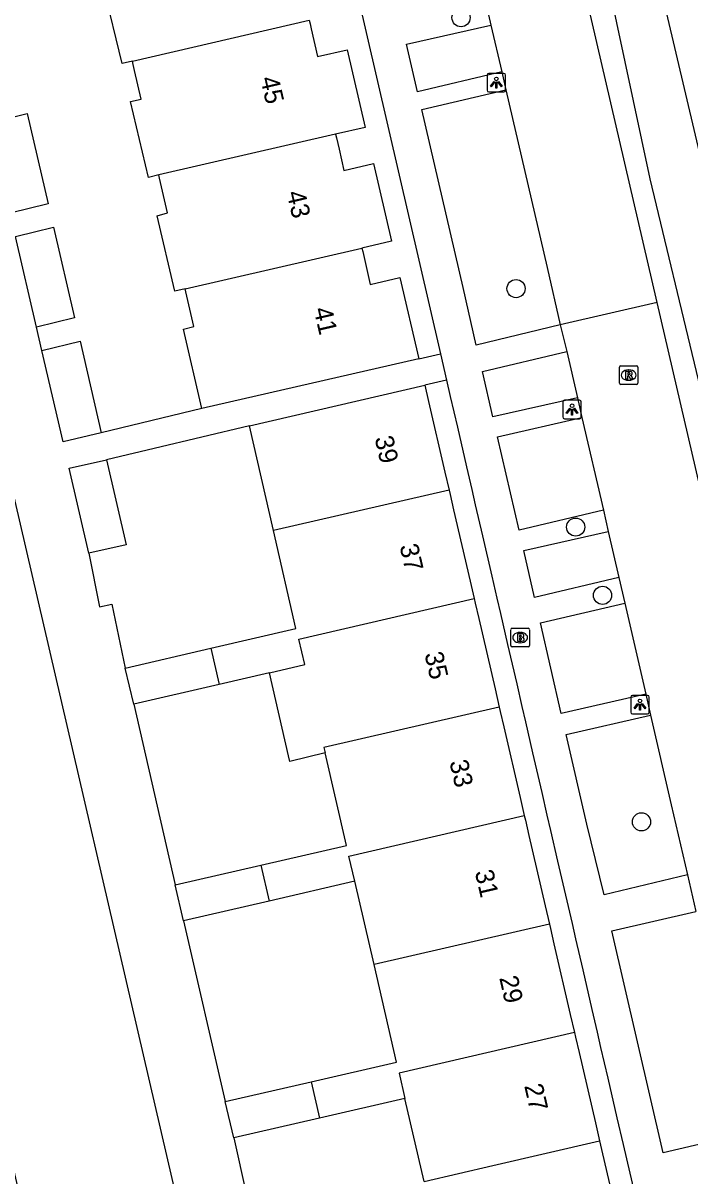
# Model space of a CAD drawing. Extents: x 156414 to 157775, y 382335 to 383765.
# Drawn here: x 157043.7 to 157079.6, y 383265.8 to 383327.9 of the extents above; entities that cross this region are included whole.
import ezdxf

# ---------------------------------------------------------------- set-up
doc = ezdxf.new("R2010")
doc.units = 0
for name, color, linetype in [('IMGEO_Boom', 7, 'Continuous'), ('IMGEO_Brandkraan', 7, 'Continuous'), ('IMGEO_Greppel_droge_sloot', 7, 'Continuous'), ('IMGEO_Lichtpunt', 7, 'Continuous'), ('IMGEO_Pand', 7, 'Continuous'), ('IMGEO_Pand_nummerreeks', 7, 'Continuous'), ('IMGEO_Rijbaan_lokaal_gesloten', 7, 'Continuous'), ('IMGEO_Rioolput', 7, 'Continuous'), ('IMGEO_Voetpad_open', 7, 'Continuous')]:
    doc.layers.add(name, color=color, linetype=linetype)

msp = doc.modelspace()

# ---------------------------------------------------------------- linework, layer by layer
at = {"layer": 'IMGEO_Boom'}
for centre in [(157067.286, 383328.2), (157070.249, 383313.6), (157073.459, 383300.748), (157074.909, 383297.072), (157077.005, 383284.865)]:
    msp.add_circle(centre, 0.489, dxfattribs=at)
at = {"layer": 'IMGEO_Brandkraan'}
for p, q in [((157069.97, 383294.369), (157069.97, 383295.221)), ((157070.045, 383295.295), (157070.897, 383295.295)), ((157070.458, 383295.075), (157070.483, 383295.075)), ((157070.971, 383295.221), (157070.971, 383294.369)), ((157070.481, 383294.515), (157070.456, 383294.515)), ((157070.897, 383294.295), (157070.045, 383294.295))]:
    msp.add_line(p, q, dxfattribs=at)
for points in [[(157069.97, 383294.369), (157069.97, 383295.221)], [(157070.045, 383295.295), (157070.897, 383295.295)], [(157070.971, 383295.221), (157070.971, 383294.369)], [(157070.318, 383294.995), (157070.318, 383294.595), (157070.531, 383294.595)], [(157070.549, 383294.995), (157070.318, 383294.995)], [(157070.497, 383294.914), (157070.443, 383294.914), (157070.443, 383294.838)], [(157070.443, 383294.838), (157070.496, 383294.838)], [(157070.505, 383294.762), (157070.443, 383294.762), (157070.443, 383294.681)], [(157070.443, 383294.681), (157070.505, 383294.681)], [(157070.897, 383294.295), (157070.045, 383294.295)]]:
    msp.add_lwpolyline(points, dxfattribs=at)
for centre, radius, start, end in [((157070.047, 383295.219), 0.0765, 91.55205, 178.44795), ((157070.047, 383295.219), 0.0765, 91.55205, 178.44795), ((157070.895, 383295.219), 0.0765, 1.55205, 88.44795), ((157070.895, 383295.219), 0.0765, 1.55205, 88.44795), ((157070.498, 383294.876), 0.0379, 267.82845, 90.93552), ((157070.506, 383294.721), 0.0404, 269.87594, 90.50774), ((157070.537, 383294.846), 0.251, 268.66757, 293.53466), ((157070.553, 383294.85), 0.145, 59.4692, 91.53667), ((157070.578, 383294.897), 0.0922, 285.51372, 58.15012), ((157070.583, 383294.705), 0.105, 301.31148, 78.98903), ((157070.047, 383294.371), 0.0765, 181.55205, 268.44795), ((157070.047, 383294.371), 0.0765, 181.55205, 268.44795), ((157070.895, 383294.371), 0.0765, 271.55205, 358.44795), ((157070.895, 383294.371), 0.0765, 271.55205, 358.44795)]:
    msp.add_arc(centre, radius, start, end, dxfattribs=at)
for centre, major_axis, ratio, start_param, end_param in [((157070.457, 383294.795), (-0.387, 0.002), 0.722429, 4.712389, 7.853982), ((157070.482, 383294.795), (-0.39, 0.002), 0.717154, 1.570796, 4.712389)]:
    msp.add_ellipse(centre, major_axis=major_axis, ratio=ratio, start_param=start_param, end_param=end_param, dxfattribs=at)
at = {"layer": 'IMGEO_Greppel_droge_sloot'}
msp.add_lwpolyline([(157084.958, 383288.374), (157077.482, 383319.51), (157074.777, 383332.143), (157077.297, 383332.938), (157087.63, 383289.026), (157084.958, 383288.374)], dxfattribs=at)
at = {"layer": 'IMGEO_Lichtpunt'}
for p, q in [((157068.688, 383325.1), (157068.688, 383324.293)), ((157068.688, 383325.1), (157068.688, 383324.293)), ((157069.59, 383325.195), (157068.782, 383325.195)), ((157069.59, 383325.195), (157068.782, 383325.195)), ((157069.684, 383324.293), (157069.684, 383325.1)), ((157069.684, 383324.293), (157069.684, 383325.1)), ((157068.782, 383324.199), (157069.59, 383324.199)), ((157068.782, 383324.199), (157069.59, 383324.199)), ((157072.766, 383307.491), (157072.766, 383306.684)), ((157072.766, 383307.491), (157072.766, 383306.684)), ((157073.668, 383307.586), (157072.86, 383307.586)), ((157073.668, 383307.586), (157072.86, 383307.586)), ((157073.762, 383306.684), (157073.762, 383307.491)), ((157073.762, 383306.684), (157073.762, 383307.491)), ((157072.86, 383306.59), (157073.668, 383306.59)), ((157072.86, 383306.59), (157073.668, 383306.59)), ((157076.426, 383291.584), (157076.426, 383290.777)), ((157076.426, 383291.584), (157076.426, 383290.777)), ((157077.328, 383291.679), (157076.52, 383291.679)), ((157077.328, 383291.679), (157076.52, 383291.679)), ((157077.422, 383290.777), (157077.422, 383291.584)), ((157077.422, 383290.777), (157077.422, 383291.584)), ((157076.52, 383290.683), (157077.328, 383290.683)), ((157076.52, 383290.683), (157077.328, 383290.683))]:
    msp.add_line(p, q, dxfattribs=at)
for points in [[(157069.062, 383324.764), (157069.101, 383324.736), (157068.913, 383324.474), (157068.875, 383324.501), (157069.062, 383324.764)], [(157069.164, 383324.716), (157069.211, 383324.716), (157069.211, 383324.394), (157069.164, 383324.394), (157069.164, 383324.716)], [(157069.274, 383324.736), (157069.312, 383324.763), (157069.499, 383324.501), (157069.46, 383324.473), (157069.274, 383324.736)], [(157073.14, 383307.155), (157073.179, 383307.127), (157072.991, 383306.865), (157072.953, 383306.892), (157073.14, 383307.155)], [(157073.242, 383307.107), (157073.289, 383307.107), (157073.289, 383306.785), (157073.242, 383306.785), (157073.242, 383307.107)], [(157073.352, 383307.127), (157073.39, 383307.154), (157073.577, 383306.892), (157073.538, 383306.864), (157073.352, 383307.127)], [(157076.8, 383291.248), (157076.839, 383291.22), (157076.651, 383290.958), (157076.613, 383290.985), (157076.8, 383291.248)], [(157076.902, 383291.2), (157076.949, 383291.2), (157076.949, 383290.878), (157076.902, 383290.878), (157076.902, 383291.2)], [(157077.012, 383291.22), (157077.05, 383291.247), (157077.237, 383290.985), (157077.198, 383290.957), (157077.012, 383291.22)]]:
    msp.add_lwpolyline(points, dxfattribs=at)
for centre in [(157069.187, 383324.898), (157073.265, 383307.289), (157076.925, 383291.382)]:
    msp.add_circle(centre, 0.0994, dxfattribs=at)
for centre, start, end in [((157068.782, 383325.1), 90, 180), ((157068.782, 383325.1), 90, 180), ((157069.59, 383325.1), 0, 90), ((157069.59, 383325.1), 0, 90), ((157068.782, 383324.293), 180, 270), ((157068.782, 383324.293), 180, 270), ((157069.59, 383324.293), 270, 0), ((157069.59, 383324.293), 270, 360), ((157072.86, 383307.491), 90, 180), ((157072.86, 383307.491), 90, 180), ((157073.668, 383307.491), 0, 90), ((157073.668, 383307.491), 0, 90), ((157072.86, 383306.684), 180, 270), ((157072.86, 383306.684), 180, 270), ((157073.668, 383306.684), 270, 0), ((157073.668, 383306.684), 270, 360), ((157076.52, 383291.584), 90, 180), ((157076.52, 383291.584), 90, 180), ((157077.328, 383291.584), 0, 90), ((157077.328, 383291.584), 0, 90), ((157076.52, 383290.777), 180, 270), ((157076.52, 383290.777), 180, 270), ((157077.328, 383290.777), 270, 0), ((157077.328, 383290.777), 270, 360)]:
    msp.add_arc(centre, 0.0946, start, end, dxfattribs=at)
at = {"layer": 'IMGEO_Pand'}
for points in [[(157049.584, 383325.859), (157049.026, 383325.73), (157048.042, 383329.801), (157048.63, 383329.943), (157048.206, 383331.809), (157048.163, 383331.997)], [(157049.584, 383325.859), (157059.107, 383328.059)], [(157059.107, 383328.059), (157059.151, 383327.867), (157059.214, 383327.597), (157059.559, 383326.103), (157061.157, 383326.472), (157062.123, 383322.289), (157060.526, 383321.92)], [(157051.003, 383319.721), (157050.446, 383319.592), (157049.487, 383323.676), (157050.048, 383323.811), (157049.698, 383325.356), (157049.625, 383325.678), (157049.584, 383325.859)], [(157041.862, 383322.528), (157043.918, 383323.031), (157045.048, 383318.16), (157042.991, 383317.656)], [(157060.526, 383321.92), (157051.003, 383319.721)], [(157060.526, 383321.92), (157060.57, 383321.728), (157060.712, 383321.114), (157060.977, 383319.965), (157062.575, 383320.334), (157063.542, 383316.15), (157061.944, 383315.781)], [(157052.425, 383313.583), (157051.869, 383313.454), (157050.917, 383317.517), (157051.465, 383317.68), (157051.145, 383319.092), (157051.042, 383319.547), (157051.003, 383319.721)], [(157043.283, 383316.4), (157045.339, 383316.903), (157046.468, 383312.032), (157044.412, 383311.529)], [(157044.412, 383311.529), (157043.283, 383316.4)], [(157052.425, 383313.583), (157061.944, 383315.781)], [(157061.944, 383315.781), (157061.988, 383315.59), (157062.395, 383313.827), (157063.993, 383314.196), (157065.004, 383309.821)], [(157053.328, 383307.144), (157052.335, 383311.417), (157052.886, 383311.551), (157052.463, 383313.417), (157052.425, 383313.583)], [(157044.703, 383310.272), (157046.76, 383310.775), (157047.907, 383305.825)], [(157047.907, 383305.825), (157045.845, 383305.347), (157044.703, 383310.272)], [(157065.004, 383309.821), (157053.328, 383307.144)], [(157055.89, 383306.211), (157065.334, 383308.393)], [(157065.334, 383308.393), (157065.537, 383307.516), (157066.415, 383303.716), (157066.639, 383302.744)], [(157057.184, 383300.559), (157055.89, 383306.211)], [(157047.226, 383299.344), (157046.173, 383303.922), (157048.192, 383304.379)], [(157048.192, 383304.379), (157049.245, 383299.801), (157047.226, 383299.344)], [(157066.639, 383302.744), (157057.184, 383300.559)], [(157066.639, 383302.744), (157066.696, 383302.498), (157066.887, 383301.67), (157067.772, 383297.841), (157067.99, 383296.898)], [(157053.803, 383294.222), (157058.391, 383295.289), (157057.184, 383300.559)], [(157056.964, 383292.899), (157058.863, 383293.338), (157058.545, 383294.715), (157067.99, 383296.898)], [(157067.99, 383296.898), (157068.047, 383296.652), (157068.238, 383295.824), (157069.116, 383292.024), (157069.341, 383291.052)], [(157049.198, 383293.15), (157053.803, 383294.222)], [(157053.803, 383294.222), (157054.257, 383292.273)], [(157049.65, 383291.208), (157049.198, 383293.15)], [(157056.964, 383292.899), (157054.257, 383292.273)], [(157059.964, 383288.576), (157058.068, 383288.12), (157057.996, 383288.43), (157056.964, 383292.899)], [(157054.257, 383292.273), (157049.65, 383291.208)], [(157069.341, 383291.052), (157059.896, 383288.869), (157059.964, 383288.576)], [(157069.341, 383291.052), (157069.398, 383290.806), (157069.589, 383289.978), (157070.467, 383286.178), (157070.692, 383285.206)], [(157056.501, 383282.53), (157061.114, 383283.597), (157059.964, 383288.576)], [(157061.561, 383281.661), (157061.246, 383283.023), (157070.692, 383285.206)], [(157070.692, 383285.206), (157070.749, 383284.96), (157070.94, 383284.132), (157071.818, 383280.332), (157072.043, 383279.36)], [(157051.893, 383281.464), (157056.501, 383282.53)], [(157056.501, 383282.53), (157056.949, 383280.595)], [(157052.337, 383279.528), (157051.893, 383281.464)], [(157061.561, 383281.661), (157056.949, 383280.595)], [(157062.597, 383277.177), (157061.561, 383281.661)], [(157056.949, 383280.595), (157052.337, 383279.528)], [(157072.043, 383279.36), (157062.597, 383277.177)], [(157072.043, 383279.36), (157072.099, 383279.114), (157072.291, 383278.286), (157073.169, 383274.486), (157073.393, 383273.514)], [(157059.204, 383270.854), (157063.813, 383271.913), (157062.597, 383277.177)], [(157073.393, 383273.514), (157063.947, 383271.331), (157064.263, 383269.964)], [(157073.393, 383273.514), (157073.45, 383273.268), (157073.642, 383272.44), (157074.52, 383268.64), (157074.744, 383267.669)], [(157054.585, 383269.792), (157059.204, 383270.854)], [(157059.204, 383270.854), (157059.653, 383268.898)], [(157055.044, 383267.832), (157054.585, 383269.792)], [(157064.263, 383269.964), (157059.653, 383268.898)], [(157065.297, 383265.486), (157064.263, 383269.964)], [(157059.653, 383268.898), (157055.044, 383267.832)], [(157065.297, 383265.486), (157068.998, 383266.341), (157074.744, 383267.669)], [(157074.744, 383267.669), (157074.848, 383267.218), (157075.832, 383262.962), (157076.157, 383261.554), (157077.111, 383261.774), (157077.321, 383261.823)]]:
    msp.add_lwpolyline(points, dxfattribs=at)
at = {"layer": 'IMGEO_Rijbaan_lokaal_gesloten'}
for points in [[(157077.853, 383312.857), (157072.854, 383334.38)], [(157068.596, 383329.079), (157068.893, 383327.802)], [(157068.893, 383327.802), (157069.481, 383325.273)], [(157069.481, 383325.273), (157069.705, 383324.307)], [(157069.705, 383324.307), (157071.93, 383314.729), (157072.634, 383311.645)], [(157077.853, 383312.857), (157072.634, 383311.645)], [(157084.571, 383283.934), (157077.853, 383312.857)], [(157072.634, 383311.645), (157072.982, 383310.211)], [(157072.982, 383310.211), (157073.555, 383307.722)], [(157073.555, 383307.722), (157073.8, 383306.658)], [(157073.8, 383306.658), (157074.953, 383301.654)], [(157074.953, 383301.654), (157075.216, 383300.51)], [(157075.216, 383300.51), (157075.786, 383298.034)], [(157075.786, 383298.034), (157076.107, 383296.641)], [(157076.107, 383296.641), (157077.234, 383291.749)], [(157077.234, 383291.749), (157077.493, 383290.622)], [(157077.493, 383290.622), (157078.608, 383285.78), (157079.488, 383282.008)], [(157079.488, 383282.008), (157079.931, 383280.03)]]:
    msp.add_lwpolyline(points, dxfattribs=at)
at = {"layer": 'IMGEO_Rioolput'}
for p, q in [((157075.815, 383308.512), (157075.815, 383309.364)), ((157075.89, 383309.438), (157076.742, 383309.438)), ((157076.816, 383309.364), (157076.816, 383308.512)), ((157076.303, 383309.218), (157076.328, 383309.218)), ((157076.742, 383308.438), (157075.89, 383308.438)), ((157076.326, 383308.658), (157076.301, 383308.658))]:
    msp.add_line(p, q, dxfattribs=at)
for points in [[(157075.815, 383308.512), (157075.815, 383309.364)], [(157075.89, 383309.438), (157076.742, 383309.438)], [(157076.816, 383309.364), (157076.816, 383308.512)], [(157076.404, 383309.136), (157076.152, 383309.138), (157076.152, 383308.738)], [(157076.152, 383308.738), (157076.276, 383308.738), (157076.276, 383308.9), (157076.287, 383308.9)], [(157076.33, 383309.057), (157076.276, 383309.057), (157076.276, 383308.976)], [(157076.276, 383308.976), (157076.328, 383308.976)], [(157076.334, 383308.871), (157076.405, 383308.738), (157076.545, 383308.738), (157076.48, 383308.864)], [(157076.742, 383308.438), (157075.89, 383308.438)]]:
    msp.add_lwpolyline(points, dxfattribs=at)
for centre, radius, start, end in [((157075.892, 383309.362), 0.0765, 91.55205, 178.44795), ((157075.892, 383309.362), 0.0765, 91.55205, 178.44795), ((157076.74, 383309.362), 0.0765, 1.55205, 88.44795), ((157076.74, 383309.362), 0.0765, 1.55205, 88.44795), ((157076.286, 383308.847), 0.0533, 26.02933, 88.69889), ((157076.312, 383309.165), 0.19, 274.7715, 282.96867), ((157076.336, 383308.961), 0.0964, 77.00612, 93.18647), ((157076.35, 383309.018), 0.0378, 276.66336, 79.67722), ((157076.403, 383309.026), 0.109, 350.36119, 89.41601), ((157076.401, 383309.026), 0.112, 277.58423, 350.98172), ((157076.385, 383308.811), 0.108, 29.51342, 73.79051), ((157075.892, 383308.514), 0.0765, 181.55205, 268.44795), ((157075.892, 383308.514), 0.0765, 181.55205, 268.44795), ((157076.74, 383308.514), 0.0765, 271.55205, 358.44795), ((157076.74, 383308.514), 0.0765, 271.55205, 358.44795)]:
    msp.add_arc(centre, radius, start, end, dxfattribs=at)
for centre, major_axis, ratio, start_param, end_param in [((157076.302, 383308.938), (-0.387, 0.002), 0.722429, 4.712389, 7.853982), ((157076.327, 383308.938), (-0.39, 0.002), 0.717154, 1.570796, 4.712389)]:
    msp.add_ellipse(centre, major_axis=major_axis, ratio=ratio, start_param=start_param, end_param=end_param, dxfattribs=at)
at = {"layer": 'IMGEO_Voetpad_open'}
for points in [[(157048.182, 383387.922), (157048.565, 383386.266), (157049.06, 383384.122), (157049.342, 383382.904), (157049.533, 383382.076), (157049.916, 383380.42), (157050.026, 383379.945), (157050.412, 383378.276), (157050.693, 383377.058), (157050.885, 383376.23), (157051.27, 383374.564), (157051.765, 383372.421), (157052.044, 383371.213), (157052.238, 383370.375), (157052.621, 383368.719), (157053.116, 383366.576), (157053.398, 383365.358), (157053.589, 383364.529), (157053.974, 383362.863), (157054.465, 383360.739), (157054.825, 383359.183), (157066.172, 383310.091)], [(157069.481, 383325.273), (157064.943, 383324.208), (157064.349, 383326.767), (157068.893, 383327.802)], [(157072.634, 383311.645), (157068.108, 383310.559), (157067.391, 383313.655), (157065.166, 383323.246), (157069.705, 383324.307)], [(157044.703, 383310.272), (157044.412, 383311.529)], [(157065.004, 383309.821), (157066.172, 383310.091)], [(157066.172, 383310.091), (157066.502, 383308.663)], [(157073.555, 383307.722), (157069.004, 383306.685), (157068.441, 383309.132), (157072.982, 383310.211)], [(157066.502, 383308.663), (157065.334, 383308.393)], [(157066.502, 383308.663), (157066.705, 383307.786), (157067.087, 383306.13), (157067.582, 383303.987), (157067.864, 383302.767), (157068.055, 383301.939), (157068.44, 383300.273), (157068.94, 383298.11), (157069.214, 383296.922), (157069.405, 383296.094), (157069.79, 383294.428), (157070.283, 383292.294), (157070.565, 383291.075), (157070.756, 383290.247), (157071.138, 383288.591), (157071.633, 383286.448), (157071.915, 383285.23), (157072.106, 383284.401), (157072.489, 383282.745), (157072.984, 383280.602), (157073.265, 383279.384), (157073.456, 383278.555), (157073.839, 383276.899), (157074.334, 383274.756), (157074.615, 383273.538), (157074.807, 383272.709), (157075.189, 383271.053), (157075.684, 383268.909), (157076.013, 383267.487), (157076.675, 383264.619)], [(157053.328, 383307.144), (157047.907, 383305.825)], [(157074.953, 383301.654), (157070.409, 383300.587), (157069.25, 383305.619), (157073.8, 383306.658)], [(157055.89, 383306.211), (157048.192, 383304.379)], [(157052.05, 383264.176), (157044.079, 383262.327), (157034.927, 383301.768), (157042.898, 383303.618), (157052.05, 383264.176)], [(157075.786, 383298.034), (157071.244, 383296.962), (157070.664, 383299.48), (157075.216, 383300.51)], [(157047.226, 383299.344), (157047.812, 383296.454), (157048.467, 383296.587), (157049.198, 383293.15)], [(157077.234, 383291.749), (157072.684, 383290.709), (157071.562, 383295.581), (157076.107, 383296.641)], [(157049.65, 383291.208), (157051.893, 383281.464)], [(157079.488, 383282.008), (157074.987, 383280.938), (157074.057, 383284.747), (157072.946, 383289.573), (157077.493, 383290.622)], [(157052.337, 383279.528), (157054.585, 383269.792)], [(157082.706, 383268.09), (157078.17, 383267.037), (157075.414, 383278.988), (157079.931, 383280.03)], [(157055.044, 383267.832), (157056.419, 383261.68), (157049.102, 383259.993)]]:
    msp.add_lwpolyline(points, dxfattribs=at)

# ---------------------------------------------------------------- texts
at = {"layer": 'IMGEO_Pand_nummerreeks'}
for s, rotation, p in [('45', 283.01166, (157056.464, 383324.926)), ('43', 283.01166, (157057.887, 383318.764)), ('41', 283.01166, (157059.336, 383312.492)), ('39', 283.00088, (157062.624, 383305.552)), ('37', 283.0002, (157063.967, 383299.733)), ('35', 283.0002, (157065.311, 383293.915)), ('33', 283.0002, (157066.654, 383288.097)), ('31', 283.00088, (157068.022, 383282.17)), ('29', 283.00088, (157069.34, 383276.462)), ('27', 283.00088, (157070.684, 383270.644))]:
    msp.add_text(s, height=1, rotation=rotation, dxfattribs=at).set_placement(p)

doc.saveas('drawing.dxf')
